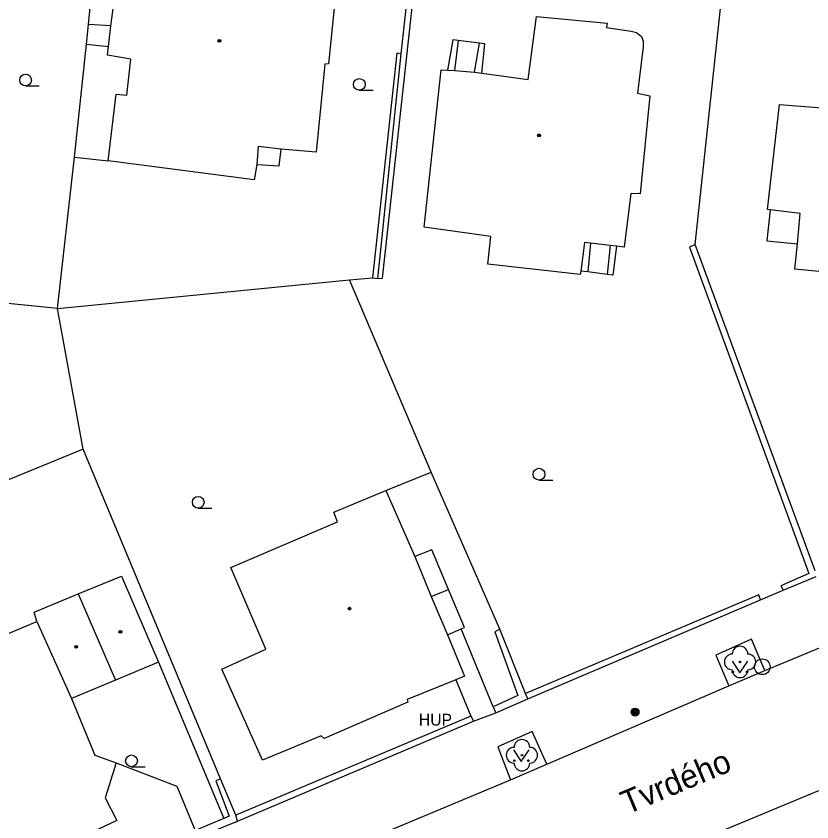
# Model space of a CAD drawing. Extents: x -600309 to -598967, y -1161267 to -1160292.
# Drawn here: x -599474.7 to -599423.9, y -1160488.2 to -1160436.7 of the extents above; entities that cross this region are included whole.
import ezdxf

# ---------------------------------------------------------------- set-up
doc = ezdxf.new("R2010")
doc.units = 0
for name, color, linetype in [('Level 10', 7, 'Continuous'), ('Level 11', 7, 'Continuous'), ('Level 22', 7, 'Continuous'), ('Level 25', 7, 'Continuous'), ('Level 27', 7, 'Continuous'), ('Level 36', 7, 'Continuous'), ('Level 39', 7, 'Continuous'), ('Level 41', 7, 'Continuous'), ('Level 5', 7, 'Continuous'), ('Level 50', 7, 'Continuous'), ('Level 7', 7, 'Continuous'), ('Level 8', 7, 'Continuous')]:
    doc.layers.add(name, color=color, linetype=linetype)

msp = doc.modelspace()

# ---------------------------------------------------------------- linework, layer by layer
at = {"layer": 'Level 10'}
for points in [[(-599426.86, -1160478.5), (-599415.57, -1160473.81)], [(-599429.17, -1160479.48), (-599426.86, -1160478.5)], [(-599440.79, -1160484.4699), (-599429.17, -1160479.48)], [(-599443.1, -1160485.4699), (-599440.79, -1160484.4699)], [(-599454.3, -1160490.1599), (-599443.1, -1160485.4699)], [(-599433.45, -1160490.32), (-599423.42, -1160486.1599)]]:
    msp.add_lwpolyline(points, dxfattribs=at)
at = {"layer": 'Level 11'}
for points in [[(-599468.6, -1160437.36), (-599470.04, -1160437.27)], [(-599470.17, -1160438.54), (-599468.75, -1160438.68)], [(-599446.79, -1160438.26), (-599447.12, -1160440.19)], [(-599446.43, -1160438.3), (-599446.79, -1160438.26)], [(-599446.43, -1160438.3), (-599446.67, -1160440.2)], [(-599445.08, -1160438.4699), (-599446.43, -1160438.3)], [(-599445.39, -1160440.32), (-599445.08, -1160438.4699)], [(-599444.74, -1160438.5), (-599445.08, -1160438.4699)], [(-599444.93, -1160440.37), (-599444.74, -1160438.5)], [(-599459.29, -1160446.2), (-599457.86, -1160446.3), (-599457.74, -1160445.23)], [(-599470.92, -1160445.75), (-599468.78, -1160445.9699)], [(-599426.52, -1160449.1), (-599426.73, -1160451.08)], [(-599437.99, -1160451.23), (-599438.1599, -1160453.05)], [(-599436.73, -1160451.37), (-599436.93, -1160453.2199)], [(-599436.34, -1160451.4099), (-599436.57, -1160453.26)], [(-599426.73, -1160451.08), (-599424.79, -1160451.28)], [(-599438.1599, -1160453.05), (-599438.61, -1160453.02)], [(-599436.93, -1160453.2199), (-599438.1599, -1160453.05)], [(-599436.57, -1160453.26), (-599436.93, -1160453.2199)], [(-599451.05, -1160467), (-599448.1599, -1160465.83)], [(-599447.06, -1160473.33), (-599448.12, -1160470.79), (-599449.21, -1160471.2199)], [(-599448.1599, -1160473.78), (-599447.06, -1160473.33)], [(-599447.12, -1160476.23), (-599446.24, -1160475.84), (-599446.03, -1160475.75), (-599447.06, -1160473.33)], [(-599444.21, -1160480.81), (-599446.24, -1160475.84)], [(-599426.86, -1160478.5), (-599427.71, -1160476.49), (-599430, -1160477.51), (-599429.17, -1160479.48)], [(-599465.56, -1160477.96), (-599461.4, -1160487.94)], [(-599446.58, -1160479.09), (-599445.63, -1160481.4099)], [(-599440.79, -1160484.4699), (-599441.7199, -1160482.38), (-599443.9099, -1160483.37), (-599443.1, -1160485.4699)], [(-599468.26, -1160484.38), (-599464.4, -1160485.88), (-599463.22, -1160488.71)]]:
    msp.add_lwpolyline(points, dxfattribs=at)
at = {"layer": 'Level 22'}
for centre in [(-599428.45, -1160477.95), (-599442.37, -1160483.9)]:
    msp.add_circle(centre, 0.05, dxfattribs=at)
for centre, start, end in [((-599428.45, -1160477.45), 0, 180), ((-599428.95, -1160477.95), 90, 270), ((-599427.95, -1160477.95), 270, 90), ((-599428.45, -1160478.45), 180, 0), ((-599442.37, -1160483.4), 0, 180), ((-599442.87, -1160483.9), 90, 270), ((-599441.87, -1160483.9), 270, 90), ((-599442.37, -1160484.4), 180, 0)]:
    msp.add_arc(centre, 0.5, start, end, dxfattribs=at)
at = {"layer": 'Level 25'}
for radius in [0.25, 0.2, 0.15, 0.1, 0.05]:
    msp.add_circle((-599435.15, -1160481.15), radius, dxfattribs=at)
at = {"layer": 'Level 27'}
msp.add_circle((-599427.03, -1160478.26), 0.5, dxfattribs=at)
at = {"layer": 'Level 36'}
for p, q in [((-599474.05, -1160441.195), (-599473.175, -1160441.195)), ((-599452.75, -1160441.475), (-599451.875, -1160441.475)), ((-599441.28, -1160466.3449), (-599440.405, -1160466.3449)), ((-599463.03, -1160468.135), (-599462.155, -1160468.135)), ((-599467.29, -1160484.635), (-599466.415, -1160484.635))]:
    msp.add_line(p, q, dxfattribs=at)
for points in [[(-599428.96, -1160477.89), (-599428.46, -1160478.64), (-599427.96, -1160477.89)], [(-599442.9099, -1160483.55), (-599442.4099, -1160484.3), (-599441.9099, -1160483.55)]]:
    msp.add_lwpolyline(points, dxfattribs=at)
for centre, radius in [((-599474.0501, -1160440.8199), 0.375), ((-599452.7501, -1160441.0999), 0.375), ((-599441.2801, -1160465.9698), 0.375), ((-599463.0301, -1160467.7599), 0.375), ((-599428.9102, -1160478.5898), 0.05), ((-599428.0108, -1160478.5898), 0.05), ((-599467.2901, -1160484.2599), 0.375), ((-599442.8601, -1160484.2498), 0.05), ((-599441.9607, -1160484.2498), 0.05)]:
    msp.add_circle(centre, radius, dxfattribs=at)
at = {"layer": 'Level 39'}
for centre, radius in [((-599461.68, -1160438.32), 0.09), ((-599461.68, -1160438.32), 0.0398), ((-599441.28, -1160444.35), 0.09), ((-599441.28, -1160444.35), 0.0398), ((-599453.38, -1160474.55), 0.09), ((-599453.38, -1160474.55), 0.0398), ((-599468, -1160476.03), 0.09), ((-599468, -1160476.03), 0.0398), ((-599470.82, -1160476.99), 0.09), ((-599470.82, -1160476.99), 0.0398)]:
    msp.add_circle(centre, radius, dxfattribs=at)
at = {"layer": 'Level 5'}
for points in [[(-599453.99, -1160432.63), (-599454.7199, -1160439.79)], [(-599468.6, -1160437.36), (-599468.4099, -1160435.95)], [(-599441.98, -1160440.78), (-599441.44, -1160436.76)], [(-599441.44, -1160436.76), (-599436.94, -1160437.2)], [(-599468.75, -1160438.68), (-599468.6, -1160437.36)], [(-599436.94, -1160437.2), (-599436.9699, -1160437.4699)], [(-599436.9699, -1160437.4699), (-599435.39, -1160437.71)], [(-599435.39, -1160437.71), (-599435.05, -1160437.79)], [(-599435.05, -1160437.79), (-599434.75, -1160438.04)], [(-599434.75, -1160438.04), (-599434.63, -1160438.34)], [(-599468.83, -1160439.24), (-599468.75, -1160438.68)], [(-599434.64, -1160438.69), (-599434.99, -1160441.6599)], [(-599434.63, -1160438.34), (-599434.64, -1160438.69)], [(-599467.33, -1160439.49), (-599468.83, -1160439.24)], [(-599467.58, -1160441.78), (-599467.33, -1160439.49)], [(-599454.94, -1160439.81), (-599455.51, -1160445.42)], [(-599454.7199, -1160439.79), (-599454.94, -1160439.81)], [(-599448.62, -1160450.2), (-599447.53, -1160440.17)], [(-599447.53, -1160440.17), (-599447.12, -1160440.19)], [(-599447.12, -1160440.19), (-599446.67, -1160440.2)], [(-599446.67, -1160440.2), (-599445.39, -1160440.32)], [(-599445.39, -1160440.32), (-599444.93, -1160440.37)], [(-599444.93, -1160440.37), (-599441.98, -1160440.78)], [(-599468.78, -1160445.9699), (-599468.26, -1160441.71)], [(-599468.26, -1160441.71), (-599467.58, -1160441.78)], [(-599434.99, -1160441.6599), (-599434.2, -1160441.82)], [(-599434.2, -1160441.82), (-599434.82, -1160448.07)], [(-599426.69, -1160449.09), (-599425.93, -1160442.38)], [(-599425.93, -1160442.38), (-599422.93, -1160442.61)], [(-599459.2, -1160445.06), (-599459.29, -1160446.2)], [(-599457.74, -1160445.23), (-599459.2, -1160445.06)], [(-599455.51, -1160445.42), (-599457.74, -1160445.23)], [(-599459.4699, -1160447.18), (-599468.78, -1160445.9699)], [(-599459.29, -1160446.2), (-599459.4699, -1160447.18)], [(-599435.42, -1160448.05), (-599435.84, -1160451.48)], [(-599434.82, -1160448.07), (-599435.42, -1160448.05)], [(-599426.52, -1160449.1), (-599426.69, -1160449.09)], [(-599424.62, -1160449.34), (-599426.52, -1160449.1)], [(-599424.79, -1160451.28), (-599424.62, -1160449.34)], [(-599444.36, -1160450.81), (-599448.62, -1160450.2)], [(-599444.54, -1160452.57), (-599444.36, -1160450.81)], [(-599438.38, -1160451.18), (-599438.61, -1160453.02)], [(-599437.99, -1160451.23), (-599438.38, -1160451.18)], [(-599436.73, -1160451.37), (-599437.99, -1160451.23)], [(-599436.34, -1160451.4099), (-599436.73, -1160451.37)], [(-599435.84, -1160451.48), (-599436.34, -1160451.4099)], [(-599424.96, -1160452.89), (-599424.79, -1160451.28)], [(-599438.65, -1160453.23), (-599444.54, -1160452.57)], [(-599438.61, -1160453.02), (-599438.65, -1160453.23)], [(-599412.4699, -1160454.09), (-599424.96, -1160452.89)], [(-599454.37, -1160468.39), (-599451.05, -1160467)], [(-599451.05, -1160467), (-599449.21, -1160471.2199)], [(-599454.15, -1160469.01), (-599454.37, -1160468.39)], [(-599460.94, -1160471.93), (-599454.15, -1160469.01)], [(-599449.21, -1160471.2199), (-599448.1599, -1160473.78)], [(-599458.7199, -1160477.14), (-599460.94, -1160471.93)], [(-599470.69, -1160473.61), (-599467.93, -1160472.4699)], [(-599467.93, -1160472.4699), (-599465.56, -1160477.96)], [(-599473.51, -1160474.78), (-599470.69, -1160473.61)], [(-599470.69, -1160473.61), (-599468.3, -1160479.11)], [(-599448.1599, -1160473.78), (-599447.12, -1160476.23)], [(-599473.33, -1160475.36), (-599473.51, -1160474.78)], [(-599483.73, -1160479.75), (-599473.33, -1160475.36)], [(-599473.33, -1160475.36), (-599471.11, -1160480.29)], [(-599447.12, -1160476.23), (-599446.04, -1160478.85)], [(-599461.53, -1160478.42), (-599458.7199, -1160477.14)], [(-599465.56, -1160477.96), (-599468.3, -1160479.11)], [(-599458.92, -1160484.21), (-599461.53, -1160478.42)], [(-599468.3, -1160479.11), (-599471.11, -1160480.29)], [(-599446.58, -1160479.09), (-599449.7, -1160480.35)], [(-599446.04, -1160478.85), (-599446.58, -1160479.09)], [(-599471.11, -1160480.29), (-599469.63, -1160483.89)], [(-599449.7, -1160480.35), (-599449.6599, -1160480.52)], [(-599449.6599, -1160480.52), (-599455, -1160482.83)], [(-599455.18, -1160482.67), (-599458.92, -1160484.21)], [(-599455, -1160482.83), (-599455.18, -1160482.67)], [(-599469.63, -1160483.89), (-599468.26, -1160484.38)], [(-599468.26, -1160484.38), (-599468.9699, -1160486.61)], [(-599468.9699, -1160486.61), (-599468.23, -1160488.07)], [(-599468.23, -1160488.07), (-599469.81, -1160488.81)]]:
    msp.add_lwpolyline(points, dxfattribs=at)
at = {"layer": 'Level 7'}
for points in [[(-599470.04, -1160437.27), (-599469.15, -1160428.29)], [(-599450.07, -1160439.14), (-599449.13, -1160430.44)], [(-599451.56, -1160453.49), (-599451.28, -1160453.46), (-599448.77, -1160430.54), (-599429.32, -1160432.65)], [(-599431.32, -1160451.31), (-599429.32, -1160432.65)], [(-599470.17, -1160438.54), (-599470.04, -1160437.27)], [(-599470.92, -1160445.75), (-599470.17, -1160438.54)], [(-599450.07, -1160439.14), (-599450.35, -1160439.1), (-599451.9099, -1160453.45)], [(-599451.56, -1160453.49), (-599450.07, -1160439.14)], [(-599472.02, -1160455.4), (-599470.92, -1160445.75)], [(-599431.32, -1160451.31), (-599431.67, -1160451.48), (-599424.07, -1160472.3), (-599425.84, -1160473.1), (-599425.7, -1160473.38)], [(-599423.6599, -1160472.13), (-599431.32, -1160451.31)], [(-599472.02, -1160455.4), (-599491.81, -1160453.39)], [(-599472.02, -1160455.4), (-599453.37, -1160453.56)], [(-599453.37, -1160453.56), (-599451.9099, -1160453.45)], [(-599448.1599, -1160465.83), (-599453.37, -1160453.56)], [(-599451.9099, -1160453.45), (-599451.56, -1160453.49)], [(-599470.37, -1160464.37), (-599472.02, -1160455.4)], [(-599470.37, -1160464.37), (-599491.88, -1160473.17)], [(-599461.61, -1160485.4099), (-599470.37, -1160464.37)], [(-599443.78, -1160475.86), (-599448.1599, -1160465.83)], [(-599425.7, -1160473.38), (-599423.6, -1160472.49)], [(-599427.14, -1160473.98), (-599427.25, -1160473.67), (-599442.15, -1160479.96)], [(-599442, -1160480.31), (-599427.14, -1160473.98)], [(-599443.78, -1160475.86), (-599444.1, -1160476.02), (-599442.64, -1160480.08), (-599444.21, -1160480.81), (-599444.04, -1160481.19)], [(-599442.15, -1160479.96), (-599443.78, -1160475.86)], [(-599444.04, -1160481.19), (-599442, -1160480.31)], [(-599442, -1160480.31), (-599442.15, -1160479.96)], [(-599445.63, -1160481.4099), (-599460.64, -1160487.7199)], [(-599460.53, -1160488.11), (-599445.46, -1160481.73)], [(-599445.63, -1160481.4099), (-599445.46, -1160481.73)], [(-599461.61, -1160485.41), (-599461.91, -1160485.53), (-599461.05, -1160487.79), (-599461.4, -1160487.94), (-599463.22, -1160488.71), (-599468.78, -1160491.05)], [(-599460.64, -1160487.7199), (-599461.61, -1160485.4099)], [(-599460.53, -1160488.11), (-599460.64, -1160487.7199)], [(-599468.67, -1160491.4), (-599460.53, -1160488.11)]]:
    msp.add_lwpolyline(points, dxfattribs=at)
at = {"layer": 'Level 8'}
for points in [[(-599427.14, -1160473.98), (-599425.7, -1160473.38)], [(-599445.46, -1160481.73), (-599444.04, -1160481.19)]]:
    msp.add_lwpolyline(points, dxfattribs=at)

# ---------------------------------------------------------------- texts
at = {"layer": 'Level 41'}
msp.add_text('HUP', height=0.75, dxfattribs=at).set_placement((-599448.95, -1160482.01))
msp.add_text('HUP', height=0.75, dxfattribs=at).set_placement((-599448.95, -1160482.01))
at = {"layer": 'Level 50'}
msp.add_text('Tvrdého', height=1.5, rotation=22.73962, dxfattribs=at).set_placement((-599435.6621, -1160487.7005))

doc.saveas('drawing.dxf')
